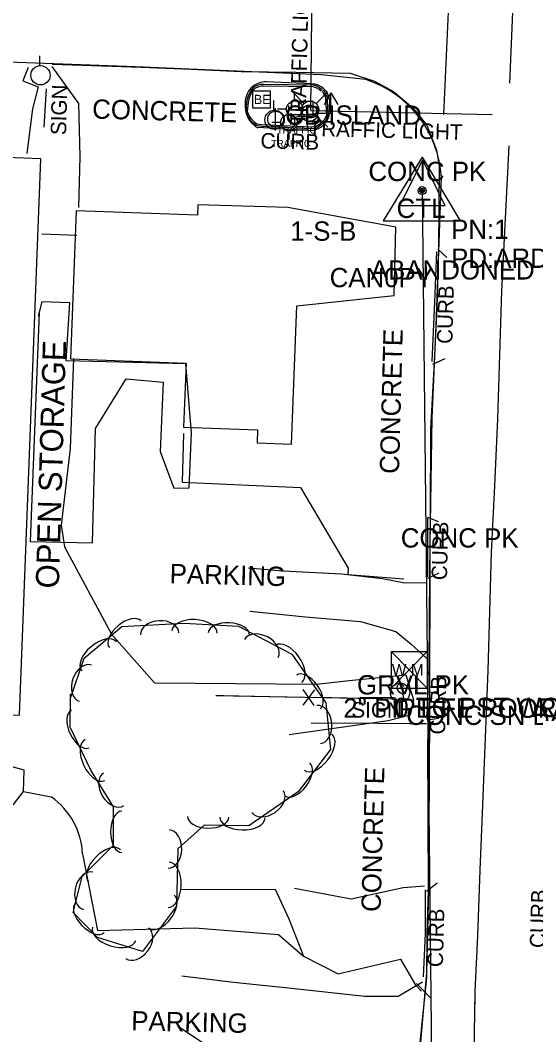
# Model space of a CAD drawing. Extents: x 978516 to 993312, y 1836504 to 1846212.
# Drawn here: x 992387.5 to 992520.8, y 1843651.6 to 1843914.2 of the extents above; entities that cross this region are included whole.
import ezdxf

# ---------------------------------------------------------------- set-up
doc = ezdxf.new("R2010")
doc.units = 0
for name, color, linetype in [('S_BASELINE', 7, 'Continuous'), ('S_BUILDING', 7, 'Continuous'), ('S_CAL_CORNER', 7, 'Continuous'), ('S_CURB', 7, 'Continuous'), ('S_CURB_ANNOT', 7, 'Continuous'), ('S_DRIVEWAY', 7, 'Continuous'), ('S_EDGE_PAVEMENT', 7, 'Continuous'), ('S_ELECTRIC_UTILITIES', 7, 'Continuous'), ('S_FENCE', 7, 'Continuous'), ('S_GAS_PUMP_ISLAND_ANNOT', 7, 'Continuous'), ('S_MISC_BOUNDARY', 7, 'Continuous'), ('S_MISC_BOUNDARY_ANNOT', 7, 'Continuous'), ('S_PARKING', 7, 'Continuous'), ('S_PARKING_ANNOT', 7, 'Continuous'), ('S_PAVEMENT_CROWN', 7, 'Continuous'), ('S_PRIMARY_CTL', 7, 'Continuous'), ('S_PRIMARY_CTL_ANNOT', 7, 'Continuous'), ('S_SIGN', 7, 'Continuous'), ('S_SIGN_ANNOT', 7, 'Continuous'), ('S_SURVEY_TEXT_ANNOT', 7, 'Continuous'), ('S_TRAFFIC_SIGNAL', 7, 'Continuous'), ('S_TRAFFIC_SIGNAL_ANNOT', 7, 'Continuous'), ('S_TREE', 7, 'Continuous'), ('S_UTILITY_POLE', 7, 'Continuous'), ('S_UTL_PT_SYM', 7, 'Continuous'), ('S_WATER_UTILITIES', 7, 'Continuous')]:
    doc.layers.add(name, color=color, linetype=linetype)

msp = doc.modelspace()

# ---------------------------------------------------------------- linework, layer by layer
at = {"layer": 'S_BASELINE'}
msp.add_line((992491.43, 1843870.1), (992499.58, 1843129.46), dxfattribs=at)
at = {"layer": 'S_BUILDING'}
for points in [[(992387.29, 1843734.31), (992392.86, 1843878.32), (992366.3, 1843879.35), (992360.72, 1843735.34)], [(992402, 1843864.91), (992400.55, 1843826.53), (992430.4, 1843825.4), (992429.78, 1843808.91), (992448.89, 1843808.19), (992448.76, 1843804.86), (992457.69, 1843804.52), (992459.05, 1843840.32), (992484.19, 1843842.93), (992484.66, 1843860.66), (992456.72, 1843865.76), (992433.46, 1843866.39), (992433.36, 1843863.72)]]:
    msp.add_lwpolyline(points, close=True, dxfattribs=at)
at = {"layer": 'S_CAL_CORNER'}
for p, q in [((992491.52, 1843878.08), (992485.64, 1843866.26)), ((992491.52, 1843878.08), (992497.33, 1843866.26)), ((992485.64, 1843866.26), (992497.33, 1843866.26))]:
    msp.add_line(p, q, dxfattribs=at)
at = {"layer": 'S_CURB'}
for points in [[(992465.58, 1843896.19), (992465.02, 1843896.62), (992464.22, 1843897.09), (992463.38, 1843897.39), (992450.47, 1843897.54), (992449.77, 1843897.57), (992448.97, 1843897.37), (992447.96, 1843896.87), (992447.29, 1843896.15), (992446.8, 1843895.36), (992446.34, 1843894.27), (992446.03, 1843893), (992445.84, 1843890.52), (992446.48, 1843889.07), (992446.99, 1843888.37), (992447.67, 1843887.68), (992448.49, 1843887), (992449.98, 1843886.82), (992462.74, 1843886.2), (992464.2, 1843886.37), (992464.99, 1843886.91), (992465.85, 1843887.62), (992466.6, 1843888.36), (992467.18, 1843889.6), (992466.98, 1843893.81), (992466.95, 1843894.38), (992466.39, 1843895.21), (992466.3, 1843895.81), (992465.73, 1843896.05)], [(992465.33, 1843895.87), (992464.79, 1843896.29), (992464.05, 1843896.72), (992463.31, 1843896.99), (992450.46, 1843897.14), (992449.81, 1843897.17), (992449.11, 1843897), (992448.2, 1843896.55), (992447.61, 1843895.9), (992447.16, 1843895.17), (992446.72, 1843894.14), (992446.43, 1843892.93), (992446.24, 1843890.59), (992446.83, 1843889.27), (992447.29, 1843888.63), (992447.95, 1843887.98), (992448.66, 1843887.38), (992450.01, 1843887.22), (992462.73, 1843886.6), (992464.05, 1843886.76), (992464.75, 1843887.23), (992465.58, 1843887.92), (992466.27, 1843888.6), (992466.77, 1843889.68), (992466.58, 1843893.79), (992466.55, 1843894.25), (992466.01, 1843895.06), (992465.94, 1843895.53), (992465.58, 1843895.68)], [(992495.19, 1843854.32), (992494.66, 1843841.21), (992493.99, 1843825.87)], [(992495.5, 1843854.91), (992497.84, 1843852.8)], [(992494.24, 1843825.14), (992497.37, 1843826.61)], [(992492.8, 1843785.48), (992492.82, 1843770.18)], [(992492.88, 1843785.61), (992495.6, 1843784.49)], [(992492.94, 1843769.77), (992495.84, 1843771.18)], [(992492.85, 1843740.36), (992492.69, 1843733.3)], [(992492.93, 1843740.49), (992495.44, 1843739.93)], [(992492.89, 1843733.16), (992495.73, 1843733.56)], [(992492.57, 1843688.79), (992495.36, 1843690.93)], [(992492.22, 1843689.09), (992492.19, 1843677.86), (992491.75, 1843666.6)], [(992489.99, 1843664.87), (992493.81, 1843661)]]:
    msp.add_lwpolyline(points, dxfattribs=at)
at = {"layer": 'S_DRIVEWAY'}
for points in [[(992492.6, 1843768.62), (992486.99, 1843768.54), (992481.23, 1843769.62), (992470.63, 1843770.82), (992455.47, 1843771.6), (992446.58, 1843772.39)], [(992446.85, 1843761.22), (992461.3, 1843759.82), (992475.48, 1843758.59), (992484.65, 1843755.96), (992488.49, 1843752.79), (992492.67, 1843748.98)], [(992492.54, 1843732.13), (992488.23, 1843732.1), (992471.27, 1843732.23), (992462.73, 1843732.22)], [(992458.42, 1843689.58), (992473.09, 1843686.84), (992486.52, 1843689.77), (992492.04, 1843690.14)], [(992491.5, 1843665.22), (992485.27, 1843661.54), (992476.61, 1843661.55), (992456.86, 1843663.72), (992442.64, 1843665.16), (992429.32, 1843666.78)], [(992428.2, 1843653.94), (992441.73, 1843644.95), (992454.52, 1843642.34), (992467.31, 1843639.74), (992482.15, 1843635.71), (992489.35, 1843632.92)]]:
    msp.add_lwpolyline(points, dxfattribs=at)
at = {"layer": 'S_EDGE_PAVEMENT'}
for points in [[(992497.09, 1843889.77), (992497.67, 1843903.05), (992498.26, 1843916.33)], [(992417.31, 1843902.12), (992365.54, 1843904.05), (992313.68, 1843906.55), (992248.74, 1843909.65), (992191.87, 1843911.65)], [(992395.76, 1843902.79), (992418.76, 1843902.08), (992431.7, 1843901.52), (992444.63, 1843900.97), (992458.75, 1843900.73), (992472.87, 1843900.49), (992479.13, 1843898.42), (992484.06, 1843895.73), (992488.97, 1843891.59), (992492.62, 1843887.04), (992495.12, 1843880.56), (992495.84, 1843876.47), (992495.66, 1843855.27), (992495.27, 1843839.8), (992494.54, 1843825.7), (992493.64, 1843808.35), (992493.54, 1843785.58), (992493.36, 1843770.88), (992493.16, 1843747.48), (992493.32, 1843736.74), (992492.8, 1843727.33), (992492.92, 1843708.07), (992493.04, 1843688.81), (992492.7, 1843677.91), (992492.55, 1843666.32), (992490.72, 1843648.78)], [(992476.87, 1843898.88), (992465.32, 1843900.1), (992417.31, 1843902.12)], [(992485.32, 1843531.59), (992487.71, 1843574.05), (992490.5, 1843642.72), (992492.62, 1843667.69), (992493.19, 1843689.19), (992493.47, 1843734.56), (992493.52, 1843778.43), (992494.04, 1843811.31), (992495.04, 1843835.17), (992496.45, 1843873.53)]]:
    msp.add_lwpolyline(points, dxfattribs=at)
msp.add_ellipse((992468.01, 1843871.79), major_axis=(13.68, 25), ratio=0.999682, start_param=5.27404, end_param=6.468061, dxfattribs=at)
at = {"layer": 'S_ELECTRIC_UTILITIES'}
msp.add_lwpolyline([(992447.64, 1843891.44), (992447.64, 1843895.94), (992452.14, 1843895.94), (992452.14, 1843891.44)], close=True, dxfattribs=at)
at = {"layer": 'S_FENCE'}
for p, q in [((992463.57, 1843740.93), (992460.63, 1843736.89)), ((992463.49, 1843736.84), (992460.7, 1843740.99))]:
    msp.add_line(p, q, dxfattribs=at)
for points in [[(992393.08, 1843858.93), (992402.19, 1843858.6)], [(992393.08, 1843858.93), (992402.19, 1843858.6)], [(992440.1, 1843739.32), (992438.07, 1843739.36)], [(992484.1, 1843738.5), (992438.07, 1843739.36)], [(992460.1, 1843738.95), (992440.1, 1843739.32)], [(992484.1, 1843738.5), (992464.1, 1843738.87)]]:
    msp.add_lwpolyline(points, dxfattribs=at)
at = {"layer": 'S_MISC_BOUNDARY'}
msp.add_lwpolyline([(992392.4, 1843838.54), (992390.13, 1843779.32), (992406.21, 1843778.97), (992406.99, 1843808.51), (992414.9, 1843821.39), (992424.46, 1843820.49), (992423.73, 1843802.56), (992427.22, 1843793.09), (992431.24, 1843793.21), (992431.8, 1843807.39), (992430.32, 1843825.29), (992399.39, 1843826.04), (992400.33, 1843841.02), (992393.13, 1843841.3), (992392.14, 1843837.63)], dxfattribs=at)
at = {"layer": 'S_PARKING'}
for points in [[(992389.55, 1843901.94), (992388.23, 1843898.51), (992392.17, 1843896.93), (992390.68, 1843891.29), (992389.24, 1843879.67)], [(992395.72, 1843902.24), (992402.55, 1843892.64), (992402.91, 1843878.96), (992402.56, 1843865.73)], [(992462.78, 1843897.71), (992451.19, 1843898.26)], [(992467.39, 1843889.52), (992467.58, 1843893.37)], [(992449.03, 1843886.54), (992463.19, 1843885.7)], [(992401.26, 1843826.63), (992400.42, 1843803.34), (992398.13, 1843783.47), (992398.98, 1843777.94), (992411.13, 1843755.34)], [(992429.73, 1843807.21), (992429.38, 1843794.62), (992460.01, 1843793.22), (992472.3, 1843772.38), (992472.23, 1843770.71), (992486.75, 1843769.65)], [(992411.13, 1843755.34), (992422.22, 1843742.74), (992464.13, 1843742.34), (992472.57, 1843743.32), (992487.23, 1843744.8), (992489.21, 1843738.3), (992488.35, 1843734.37), (992482.62, 1843732.91), (992457.09, 1843729.25)], [(992378.6, 1843713.55), (992385.82, 1843711.23), (992388.37, 1843714.59), (992388.51, 1843720.1), (992375.12, 1843723.82), (992375, 1843733.48)], [(992388.37, 1843714.59), (992395.54, 1843713.17)], [(992403.65, 1843698.45), (992407.53, 1843678.59), (992432.63, 1843679.31), (992454.32, 1843677.57), (992460.76, 1843671.99)], [(992429.1, 1843689.22), (992453.42, 1843689.28), (992456.97, 1843681.63), (992460.76, 1843671.99), (992469.76, 1843667.42), (992485.86, 1843671.22), (992489.67, 1843664.64), (992491.3, 1843662.93)]]:
    msp.add_lwpolyline(points, dxfattribs=at)
for centre, radius, start, end in [((992451.11, 1843892.84), 5.42, 89.0733, 181.0841), ((992462.83, 1843892.93), 4.77, 5.2893, 90.5126), ((992452.2, 1843892.04), 6.55, 173.8784, 240.1355), ((992462.15, 1843891.06), 5.46, 280.9329, 343.5567), ((992384.56, 1843697.52), 19.12, 2.7813, 54.9279)]:
    msp.add_arc(centre, radius, start, end, dxfattribs=at)
at = {"layer": 'S_PAVEMENT_CROWN'}
for points in [[(992514.1, 1843897.93), (992514.96, 1843918.45)], [(992513.82, 1843881.73), (992512.88, 1843862.92), (992511.95, 1843844.11), (992511.42, 1843827.56), (992510.9, 1843811), (992510.12, 1843793.72), (992509.33, 1843776.44), (992508.86, 1843761.18), (992508.39, 1843745.93), (992507.72, 1843728.54), (992507.04, 1843711.15), (992506.4, 1843694.2), (992505.77, 1843677.25), (992505.1, 1843662.81), (992504.78, 1843646.54)]]:
    msp.add_lwpolyline(points, dxfattribs=at)
at = {"layer": 'S_PRIMARY_CTL'}
for p, q in [((992491.43, 1843878.8), (992481.39, 1843862.29)), ((992491.43, 1843878.8), (992501.25, 1843862.29)), ((992481.39, 1843862.29), (992501.25, 1843862.29))]:
    msp.add_line(p, q, dxfattribs=at)
for radius in [1.04, 0.609, 0.344]:
    msp.add_circle((992491.43, 1843870.1), radius, dxfattribs=at)
at = {"layer": 'S_SIGN'}
msp.add_line((992484.26, 1843738.85), (992475.45, 1843738.9), dxfattribs=at)
for points in [[(992393.69, 1843886.49), (992394.28, 1843896.4)], [(992475.07, 1843738.81), (992484.38, 1843738.57)]]:
    msp.add_lwpolyline(points, dxfattribs=at)
msp.add_circle((992485.74, 1843740.16), 2.49, dxfattribs=at)
for centre, radius, start, end in [((992486.43, 1843741.49), 1.5, 167.1196, 241.9813), ((992485.81, 1843741.43), 0.95, 16.5258, 156.8957), ((992485.59, 1843739.34), 1.28, 204.641, 335.359), ((992485.33, 1843738.82), 1.4, 358.6529, 73.7063)]:
    msp.add_arc(centre, radius, start, end, dxfattribs=at)
at = {"layer": 'S_TRAFFIC_SIGNAL'}
msp.add_lwpolyline([(992462.98, 1843931.75), (992462.6, 1843890.82), (992509.52, 1843889.82)], dxfattribs=at)
at = {"layer": 'S_TREE'}
msp.add_lwpolyline([(992400.49, 1843738.71), (992404.02, 1843749.05), (992413.76, 1843757.26), (992429.88, 1843758.12), (992443.97, 1843757.36), (992457.74, 1843750.15), (992466.55, 1843737.57), (992467.73, 1843725.45), (992459.35, 1843714.48), (992446.59, 1843705.71), (992435.06, 1843705.9), (992428.28, 1843699.77), (992427.89, 1843684.94), (992419.14, 1843673.2), (992407.5, 1843676.82), (992401.24, 1843683.29), (992403.56, 1843692.56), (992411.65, 1843700.66), (992411.68, 1843710.65), (992405.76, 1843720.09), (992400.45, 1843731.21), (992400.49, 1843739.77)], dxfattribs=at)
for centre, major_axis, ratio in [((992414.68, 1843755.26), (-4.09, -3.45), 0.540699), ((992423.6, 1843755.4), (-4.95, -0.27), 0.685311), ((992432.6, 1843755.85), (-5.86, 0.32), 0.55008), ((992441.46, 1843755.37), (-5.34, 0.29), 0.540699), ((992407.9, 1843749.55), (-4.49, -3.78), 0.55008), ((992449.86, 1843751.58), (-4.39, 2.3), 0.685311), ((992456.93, 1843747.6), (-3.37, 4.8), 0.55008), ((992404.34, 1843742.63), (-1.6, -4.69), 0.685311), ((992462.02, 1843740.34), (-3.07, 4.38), 0.540699), ((992403.04, 1843730.73), (2.3, -4.83), 0.540699), ((992464.71, 1843731.94), (-0.48, 4.93), 0.685311), ((992406.86, 1843722.72), (2.53, -5.3), 0.55008), ((992464.53, 1843724.74), (3.57, 4.66), 0.55008), ((992459.14, 1843717.7), (3.25, 4.25), 0.540699), ((992411.69, 1843715.12), (2.63, -4.2), 0.685311), ((992451.51, 1843711.98), (4.08, 2.81), 0.685311), ((992413.78, 1843704.13), (-0.02, -5.35), 0.540699), ((992436.11, 1843708), (5.35, -0.09), 0.540699), ((992444.98, 1843707.86), (5.87, -0.1), 0.55008), ((992425.9, 1843699.68), (0.13, 4.95), 0.685311), ((992409.34, 1843695.34), (-4.14, -4.15), 0.55008), ((992425.91, 1843690.42), (0.16, 5.87), 0.55008), ((992405.09, 1843688.87), (-1.2, -4.81), 0.685311), ((992405.52, 1843681.92), (3.72, -3.84), 0.540699), ((992424.13, 1843683.44), (3.19, 4.29), 0.540699), ((992411.79, 1843677.71), (5.6, -1.74), 0.55008), ((992417.77, 1843675.34), (2.96, 3.97), 0.685311)]:
    msp.add_ellipse(centre, major_axis=major_axis, ratio=ratio, start_param=3.141593, end_param=6.283185, dxfattribs=at)
at = {"layer": 'S_UTILITY_POLE'}
for p, q in [((992392.62, 1843902.48), (992392.62, 1843904.96)), ((992460.88, 1843892.65), (992457.89, 1843895.64)), ((992458.48, 1843893.29), (992458.48, 1843895.54)), ((992464.06, 1843892.65), (992467.04, 1843895.64)), ((992453.13, 1843890.93), (992453.13, 1843893.41)), ((992463.29, 1843893.14), (992459.41, 1843893.14)), ((992463.29, 1843889.23), (992463.29, 1843893.14)), ((992467.86, 1843895.43), (992466.08, 1843892.33)), ((992467.86, 1843890.12), (992467.86, 1843895.43)), ((992467.86, 1843895.43), (992469.64, 1843892.36)), ((992453.56, 1843885.68), (992453.56, 1843891.47)), ((992456.39, 1843891.16), (992454.07, 1843891.16)), ((992457.01, 1843889.84), (992457.01, 1843892.09)), ((992454.92, 1843887.71), (992452.59, 1843887.71)), ((992460.88, 1843889.47), (992457.89, 1843886.49)), ((992461.81, 1843889.68), (992457.94, 1843889.68)), ((992458.56, 1843886.74), (992458.56, 1843889.07)), ((992463.29, 1843889.23), (992459.41, 1843889.23)), ((992461.81, 1843885.77), (992461.81, 1843889.68)), ((992464.06, 1843889.47), (992467.04, 1843886.49)), ((992464.33, 1843890.12), (992467.86, 1843890.12)), ((992457.09, 1843883.29), (992457.09, 1843885.61)), ((992461.81, 1843885.77), (992457.94, 1843885.77))]:
    msp.add_line(p, q, dxfattribs=at)
for centre, radius in [((992392.76, 1843899.96), 2.5), ((992458.49, 1843891.18), 2.13), ((992462.48, 1843891.07), 2.21), ((992453.28, 1843888.41), 2.5), ((992453.56, 1843888.61), 2.05), ((992462.27, 1843890.11), 2.13), ((992457.01, 1843887.73), 2.13)]:
    msp.add_circle(centre, radius, dxfattribs=at)
at = {"layer": 'S_UTL_PT_SYM'}
msp.add_lwpolyline([(992505.16, 1843659.78), (992505.16, 1843659.83), (992505.16, 1843659.78), (992505.11, 1843659.78), (992505.16, 1843659.78), (992505.16, 1843659.73), (992505.16, 1843659.78), (992505.21, 1843659.78)], dxfattribs=at)
at = {"layer": 'S_WATER_UTILITIES'}
for p, q in [((992483.4, 1843750.79), (992492.74, 1843750.79)), ((992483.4, 1843750.79), (992483.4, 1843741.3)), ((992483.4, 1843750.79), (992492.74, 1843741.3)), ((992492.74, 1843750.79), (992483.4, 1843741.3)), ((992492.74, 1843750.79), (992492.74, 1843741.3)), ((992483.4, 1843741.3), (992492.74, 1843741.3))]:
    msp.add_line(p, q, dxfattribs=at)

# ---------------------------------------------------------------- texts
at = {"layer": 'S_CURB_ANNOT'}
for rotation, p in [(358.4864, (992449.6, 1843881.05)), (88.4864, (992499.25, 1843830.38)), (88.4864, (992497.85, 1843769.24)), (88.4864, (992497.36, 1843729.28)), (88.4864, (992523.26, 1843674.03)), (88.4864, (992496.8, 1843669.09))]:
    msp.add_text('CURB', height=4, rotation=rotation, dxfattribs=at).set_placement(p)
at = {"layer": 'S_ELECTRIC_UTILITIES'}
msp.add_text('BE', height=2.4, dxfattribs=at).set_placement((992447.95, 1843892.49))
at = {"layer": 'S_GAS_PUMP_ISLAND_ANNOT'}
msp.add_text('ABANDONED', height=5, dxfattribs=at).set_placement((992478.18, 1843847.09))
at = {"layer": 'S_MISC_BOUNDARY_ANNOT'}
msp.add_text('OPEN STORAGE', height=6.0006, rotation=88.3203, dxfattribs=at).set_placement((992397.51, 1843767.06))
at = {"layer": 'S_PARKING_ANNOT'}
for s, rotation, p in [('CONCRETE', 358.4864, (992406.07, 1843888.75)), ('CONCRETE', 88.4864, (992485.46, 1843796.74)), ('PARKING', 358.4864, (992426.11, 1843768.51)), ('CONCRETE', 88.4864, (992480.71, 1843683.36)), ('PARKING', 358.6777, (992416.18, 1843652.77))]:
    msp.add_text(s, height=5, rotation=rotation, dxfattribs=at).set_placement(p)
at = {"layer": 'S_PRIMARY_CTL'}
msp.add_text('CTL', height=5, dxfattribs=at).set_placement((992484.84, 1843863.02))
at = {"layer": 'S_PRIMARY_CTL_ANNOT'}
for s, p in [('PN:1', (992498.93, 1843857.6)), ('PD:ARDOT STD. MON. STAMPED PN:1', (992498.93, 1843850.1))]:
    msp.add_text(s, height=5, dxfattribs=at).set_placement(p)
at = {"layer": 'S_SIGN_ANNOT'}
for rotation, p in [(88.4864, (992399.37, 1843884.42)), (359.7824, (992473.15, 1843733.74))]:
    msp.add_text('SIGN', height=4, rotation=rotation, dxfattribs=at).set_placement(p)
msp.add_text('0 TO PST WOOD BEENES', height=5, dxfattribs=at).set_placement((992484.26, 1843733.85))
at = {"layer": 'S_SURVEY_TEXT_ANNOT'}
for s, p in [('CB ISLAND', (992456.04, 1843887.15)), ('CONC PK', (992477.55, 1843872.57)), ('1-S-B', (992457.34, 1843857.13)), ('CAN0PY', (992467.53, 1843845.1)), ('CONC PK', (992485.92, 1843777.71)), ('GRVL PK', (992474.59, 1843739.69)), ('2" PIPE FE POOR', (992471.06, 1843733.66)), ('CONC SN BASE', (992487.32, 1843731.81))]:
    msp.add_text(s, height=5, dxfattribs=at).set_placement(p)
at = {"layer": 'S_TRAFFIC_SIGNAL_ANNOT'}
for rotation, p in [(88.6895, (992461.3, 1843886.98)), (358.4864, (992462.04, 1843884.28))]:
    msp.add_text('TRAFFIC LIGHT', height=4.0004, rotation=rotation, dxfattribs=at).set_placement(p)
at = {"layer": 'S_UTILITY_POLE'}
for p in [(992453.91, 1843884.88), (992452.43, 1843881.42)]:
    msp.add_text('TRAFFIC', height=1.8, dxfattribs=at).set_placement(p)
at = {"layer": 'S_WATER_UTILITIES'}
msp.add_text('W M', height=3, dxfattribs=at).set_placement((992483.61, 1843744.56))

doc.saveas('drawing.dxf')
